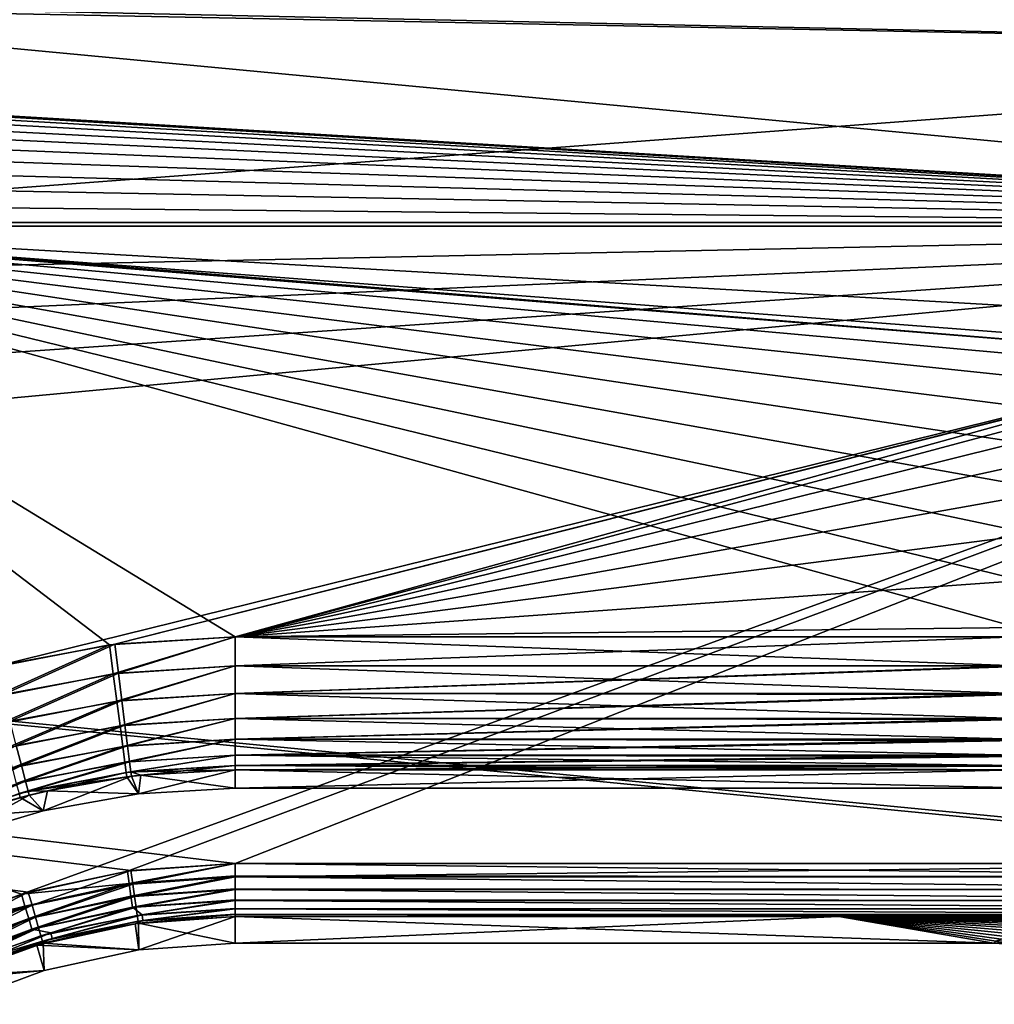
# Model space of a CAD drawing. Header units: metres. Extents: x -109 to 109, y -63 to 140.
# Tile 389 of 480: x 36 to 58, y 19 to 40. Entities that reach past the tile are written whole.
import ezdxf

# ---------------------------------------------------------------- set-up
doc = ezdxf.new("R2010")
doc.units = ezdxf.units.M
doc.layers.add('solid_502308_SW0001', color=7, linetype='CONTINUOUS')

msp = doc.modelspace()

# ---------------------------------------------------------------- linework, layer by layer
at = {"layer": 'solid_502308_SW0001'}
for points in [[(-76.5, 35.943851, 18.161783), (76.5, 35.943851, 18.161783), (76.5, 43.676754, 18.243267)], [(-76.5, 43.676754, 18.243267), (-76.5, 35.943851, 18.161783), (76.5, 43.676754, 18.243267)], [(76.5, 43.676754, -18.243267), (0.847182, 40.465767, -18.237873), (0.000027, 40.500008, -18.238144)], [(0.847182, 40.465767, -18.237873), (76.5, 43.676754, -18.243267), (76.5, 35.943851, -18.161783)], [(24.227478, 40.842255, -14.840524), (76.5, 39.814106, -14.831658), (76.5, 43.597656, -14.843587)], [(24.708918, 40.928703, 14.841078), (66.580925, 43.597656, 14.843587), (76.5, 39.814106, 14.831658)], [(24.708918, 40.928703, 14.841078), (76.5, 39.814106, 14.831658), (76.5, 36.031166, 14.762904)], [(24.708918, 40.928703, 14.841078), (76.5, 36.031166, 14.762904), (26.474442, 36.031166, 14.762904)], [(24.227478, 40.842255, -14.840524), (25.965277, 36.031166, -14.762904), (76.5, 39.814106, -14.831658)], [(1.689092, 40.363239, -18.237036), (0.847182, 40.465767, -18.237873), (76.5, 35.943851, -18.161783)], [(2.519353, 40.193275, -18.235558), (1.689092, 40.363239, -18.237036), (76.5, 35.943851, -18.161783)], [(3.333797, 39.956669, -18.233309), (2.519353, 40.193275, -18.235558), (76.5, 35.943851, -18.161783)], [(4.125938, 39.655399, -18.230129), (3.333797, 39.956669, -18.233309), (76.5, 35.943851, -18.161783)], [(25.965277, 36.031166, -14.762904), (76.5, 36.031166, -14.762904), (76.5, 39.814106, -14.831658)], [(4.891425, 39.291031, -18.225809), (4.125938, 39.655399, -18.230129), (76.5, 35.943851, -18.161783)], [(5.625026, 38.86618, -18.220116), (4.891425, 39.291031, -18.225809), (76.5, 35.943851, -18.161783)], [(6.321627, 38.383705, -18.212791), (5.625026, 38.86618, -18.220116), (76.5, 35.943851, -18.161783)], [(6.977491, 37.846313, -18.20356), (6.321627, 38.383705, -18.212791), (76.5, 35.943851, -18.161783)], [(7.587344, 37.25824, -18.192162), (6.977491, 37.846313, -18.20356), (76.5, 35.943851, -18.161783)], [(8.148161, 36.622498, -18.178314), (7.587344, 37.25824, -18.192162), (76.5, 35.943851, -18.161783)], [(8.148161, 36.622498, -18.178314), (76.5, 35.943851, -18.161783), (8.65567, 35.943851, -18.161783)], [(69.468643, 21.833605, 17.799309), (76.5, 35.943851, 18.161783), (-76.5, 35.943851, 18.161783)], [(67.435486, 21.949877, 17.802296), (69.468643, 21.833605, 17.799309), (-76.5, 35.943851, 18.161783)], [(40.900002, 21.949877, 17.802296), (67.435486, 21.949877, 17.802296), (-76.5, 35.943851, 18.161783)], [(38.606739, 21.79129, 17.798223), (40.900002, 21.949877, 17.802296), (-76.5, 35.943851, 18.161783)], [(36.353371, 21.317671, 17.786057), (38.606739, 21.79129, 17.798223), (-76.5, 35.943851, 18.161783)], [(34.18816, 20.53858, 17.766043), (36.353371, 21.317671, 17.786057), (-76.5, 35.943851, 18.161783)], [(9.470439, 34.534348, -18.125574), (8.65567, 35.943851, -18.161783), (76.5, 35.943851, -18.161783)], [(10.057412, 33.016289, -18.086578), (9.470439, 34.534348, -18.125574), (76.5, 35.943851, -18.161783)], [(10.402818, 31.42528, -18.045708), (10.057412, 33.016289, -18.086578), (76.5, 35.943851, -18.161783)], [(10.498093, 29.799944, -18.003954), (10.402818, 31.42528, -18.045708), (76.5, 35.943851, -18.161783)], [(10.498093, 29.799944, -18.003954), (76.5, 35.943851, -18.161783), (36.203686, 21.274466, -17.784946)], [(25.965277, 36.031166, -14.762904), (76.5, 33.132992, -14.688454), (76.5, 36.031166, -14.762904)], [(25.965277, 36.031166, -14.762904), (64.086311, 33.132992, -14.688454), (76.5, 33.132992, -14.688454)], [(25.965277, 36.031166, -14.762904), (38.139091, 26.750935, -14.524508), (40.900002, 26.927425, -14.529041)], [(25.965277, 36.031166, -14.762904), (40.900002, 26.927425, -14.529041), (58.095352, 27.131264, -14.534278)], [(25.965277, 36.031166, -14.762904), (35.420406, 26.223654, -14.510962), (38.139091, 26.750935, -14.524508)], [(25.965277, 36.031166, -14.762904), (58.095352, 27.131264, -14.534278), (58.184044, 28.16522, -14.560839)], [(25.965277, 36.031166, -14.762904), (58.184044, 28.16522, -14.560839), (58.452641, 29.177874, -14.586852)], [(25.965277, 36.031166, -14.762904), (58.452641, 29.177874, -14.586852), (58.894405, 30.130213, -14.611317)], [(25.965277, 36.031166, -14.762904), (58.894405, 30.130213, -14.611317), (59.49482, 30.990065, -14.633405)], [(25.965277, 36.031166, -14.762904), (59.49482, 30.990065, -14.633405), (60.235943, 31.731922, -14.652462)], [(25.965277, 36.031166, -14.762904), (60.235943, 31.731922, -14.652462), (61.094479, 32.332664, -14.667894)], [(25.965277, 36.031166, -14.762904), (61.094479, 32.332664, -14.667894), (62.04488, 32.774639, -14.679249)], [(25.965277, 36.031166, -14.762904), (62.04488, 32.774639, -14.679249), (63.055092, 33.043591, -14.686157)], [(25.965277, 36.031166, -14.762904), (63.055092, 33.043591, -14.686157), (64.086311, 33.132992, -14.688454)], [(26.474442, 36.031166, 14.762904), (76.5, 36.031166, 14.762904), (63.055092, 33.043591, 14.686157)], [(26.474442, 36.031166, 14.762904), (63.055092, 33.043591, 14.686157), (35.650013, 26.282286, 14.512468)], [(38.53109, 21.780638, -17.797949), (36.203686, 21.274466, -17.784946), (76.5, 35.943851, -18.161783)], [(40.900002, 21.949877, -17.802296), (38.53109, 21.780638, -17.797949), (76.5, 35.943851, -18.161783)], [(67.435486, 21.949877, -17.802296), (40.900002, 21.949877, -17.802296), (76.5, 35.943851, -18.161783)], [(35.650013, 26.282286, 14.512468), (63.055092, 33.043591, 14.686157), (38.256649, 26.765697, 14.524887)], [(38.256649, 26.765697, 14.524887), (63.055092, 33.043591, 14.686157), (62.04488, 32.774639, 14.679249)], [(38.256649, 26.765697, 14.524887), (62.04488, 32.774639, 14.679249), (40.900002, 26.927425, 14.529041)], [(61.094479, 32.332664, 14.667894), (40.900002, 26.927425, 14.529041), (62.04488, 32.774639, 14.679249)], [(60.235943, 31.731922, 14.652462), (40.900002, 26.927425, 14.529041), (61.094479, 32.332664, 14.667894)], [(59.49482, 30.990065, 14.633405), (40.900002, 26.927425, 14.529041), (60.235943, 31.731922, 14.652462)], [(58.894405, 30.130213, 14.611317), (40.900002, 26.927425, 14.529041), (59.49482, 30.990065, 14.633405)], [(58.452641, 29.177874, 14.586852), (40.900002, 26.927425, 14.529041), (58.894405, 30.130213, 14.611317)], [(10.498093, 29.799944, -18.003954), (36.203686, 21.274466, -17.784946), (33.974335, 20.442665, -17.763578)], [(58.184044, 28.16522, 14.560839), (40.900002, 26.927425, 14.529041), (58.452641, 29.177874, 14.586852)], [(58.184044, 28.16522, 14.560839), (58.095352, 27.131264, 14.534278), (40.900002, 26.927425, 14.529041)], [(58.095352, 27.131264, 14.534278), (58.095535, 26.927425, 14.529041), (40.900002, 26.927425, 14.529041)], [(58.095352, 27.131264, -14.534278), (40.900002, 26.927425, -14.529041), (58.095535, 26.927425, -14.529041)], [(38.139091, 26.750935, -14.524508), (38.221016, 26.115871, -14.438602), (40.900002, 26.927425, -14.529041)], [(38.221016, 26.115871, -14.438602), (40.900002, 26.287201, -14.443025), (40.900002, 26.927425, -14.529041)], [(38.335083, 26.130198, 14.438971), (38.256649, 26.765697, 14.524887), (40.900002, 26.927425, 14.529041)], [(38.335083, 26.130198, 14.438971), (40.900002, 26.927425, 14.529041), (40.900002, 26.287201, 14.443025)], [(58.095535, 26.287201, 14.443025), (40.900002, 26.927425, 14.529041), (58.095535, 26.927425, 14.529041)], [(58.095535, 26.287201, 14.443025), (40.900002, 26.287201, 14.443025), (40.900002, 26.927425, 14.529041)], [(58.095535, 26.927425, -14.529041), (40.900002, 26.927425, -14.529041), (40.900002, 26.287201, -14.443025)], [(58.095535, 26.287201, -14.443025), (58.095535, 26.927425, -14.529041), (40.900002, 26.287201, -14.443025)], [(35.582825, 25.603966, -14.425394), (38.139091, 26.750935, -14.524508), (35.420406, 26.223654, -14.510962)], [(35.582825, 25.603966, -14.425394), (38.221016, 26.115871, -14.438602), (38.139091, 26.750935, -14.524508)], [(35.805622, 25.660881, 14.426861), (35.650013, 26.282286, 14.512468), (38.256649, 26.765697, 14.524887)], [(35.805622, 25.660881, 14.426861), (38.256649, 26.765697, 14.524887), (38.335083, 26.130198, 14.438971)], [(38.221016, 26.115871, -14.438602), (38.299026, 25.513815, -14.217594), (40.900002, 26.287201, -14.443025)], [(38.299026, 25.513815, -14.217594), (40.900002, 25.680233, -14.221946), (40.900002, 26.287201, -14.443025)], [(38.409771, 25.527731, 14.217957), (38.335083, 26.130198, 14.438971), (40.900002, 26.287201, 14.443025)], [(38.409771, 25.527731, 14.217957), (40.900002, 26.287201, 14.443025), (40.900002, 25.680233, 14.221946)], [(58.095535, 25.680233, 14.221946), (40.900002, 25.680233, 14.221946), (40.900002, 26.287201, 14.443025)], [(58.095535, 26.279707, 14.441169), (58.095535, 25.680233, 14.221946), (40.900002, 26.287201, 14.443025)], [(58.095535, 26.287201, 14.443025), (58.095535, 26.279707, 14.441169), (40.900002, 26.287201, 14.443025)], [(58.095535, 26.287201, -14.443025), (40.900002, 26.287201, -14.443025), (40.900002, 25.680233, -14.221946)], [(58.095535, 26.276514, -14.440372), (58.095535, 26.287201, -14.443025), (40.900002, 25.680233, -14.221946)], [(58.095535, 25.680233, -14.221946), (58.095535, 26.276514, -14.440372), (40.900002, 25.680233, -14.221946)], [(35.582825, 25.603966, -14.425394), (35.737709, 25.016596, -14.204597), (38.221016, 26.115871, -14.438602)], [(35.737709, 25.016596, -14.204597), (38.299026, 25.513815, -14.217594), (38.221016, 26.115871, -14.438602)], [(35.954006, 25.071877, 14.20604), (35.805622, 25.660881, 14.426861), (38.335083, 26.130198, 14.438971)], [(35.954006, 25.071877, 14.20604), (38.335083, 26.130198, 14.438971), (38.409771, 25.527731, 14.217957)], [(36.088284, 24.542627, 13.860252), (35.954006, 25.071877, 14.20604), (38.409771, 25.527731, 14.217957)], [(36.088284, 24.542627, 13.860252), (38.409771, 25.527731, 14.217957), (38.47736, 24.986252, 13.872093)], [(38.299026, 25.513815, -14.217594), (38.369621, 24.972708, -13.871733), (40.900002, 25.680233, -14.221946)], [(38.369621, 24.972708, -13.871733), (40.900002, 25.134663, -13.876057), (40.900002, 25.680233, -14.221946)], [(38.47736, 24.986252, 13.872093), (38.409771, 25.527731, 14.217957), (40.900002, 25.680233, 14.221946)], [(38.47736, 24.986252, 13.872093), (40.900002, 25.680233, 14.221946), (40.900002, 25.134663, 13.876057)], [(58.095535, 25.134663, 13.876057), (40.900002, 25.134663, 13.876057), (40.900002, 25.680233, 14.221946)], [(58.095535, 25.662861, 14.21333), (58.095535, 25.134663, 13.876057), (40.900002, 25.680233, 14.221946)], [(58.095535, 25.680233, 14.221946), (58.095535, 25.662861, 14.21333), (40.900002, 25.680233, 14.221946)], [(58.095535, 25.680233, -14.221946), (40.900002, 25.680233, -14.221946), (40.900002, 25.134663, -13.876057)], [(58.095535, 25.659918, -14.211857), (58.095535, 25.680233, -14.221946), (40.900002, 25.134663, -13.876057)], [(58.095535, 25.134663, -13.876057), (58.095535, 25.659918, -14.211857), (40.900002, 25.134663, -13.876057)], [(35.737709, 25.016596, -14.204597), (35.877861, 24.488829, -13.858818), (38.299026, 25.513815, -14.217594)], [(35.877861, 24.488829, -13.858818), (38.369621, 24.972708, -13.871733), (38.299026, 25.513815, -14.217594)], [(38.369621, 24.972708, -13.871733), (38.429531, 24.517647, -13.417057), (40.900002, 25.134663, -13.876057)], [(38.429531, 24.517647, -13.417057), (40.900002, 24.675787, -13.421393), (40.900002, 25.134663, -13.876057)], [(38.534718, 24.530869, 13.417419), (38.47736, 24.986252, 13.872093), (40.900002, 25.134663, 13.876057)], [(38.534718, 24.530869, 13.417419), (40.900002, 25.134663, 13.876057), (40.900002, 24.675787, 13.421393)], [(58.095535, 24.675787, 13.421393), (40.900002, 24.675787, 13.421393), (40.900002, 25.134663, 13.876057)], [(58.095535, 25.110474, 13.856571), (58.095535, 24.675787, 13.421393), (40.900002, 25.134663, 13.876057)], [(58.095535, 25.134663, 13.876057), (58.095535, 25.110474, 13.856571), (40.900002, 25.134663, 13.876057)], [(58.095535, 25.134663, -13.876057), (40.900002, 25.134663, -13.876057), (40.900002, 24.675787, -13.421393)], [(58.095535, 25.107922, -13.854492), (58.095535, 25.134663, -13.876057), (40.900002, 24.675787, -13.421393)], [(58.095535, 24.675787, -13.421393), (58.095535, 25.107922, -13.854492), (40.900002, 24.675787, -13.421393)], [(35.877861, 24.488829, -13.858818), (35.996784, 24.045162, -13.404106), (38.369621, 24.972708, -13.871733)], [(35.996784, 24.045162, -13.404106), (38.429531, 24.517647, -13.417057), (38.369621, 24.972708, -13.871733)], [(36.202221, 24.097692, 13.405545), (36.088284, 24.542627, 13.860252), (38.47736, 24.986252, 13.872093)], [(36.202221, 24.097692, 13.405545), (38.47736, 24.986252, 13.872093), (38.534718, 24.530869, 13.417419)], [(38.429531, 24.517647, -13.417057), (38.475975, 24.169733, -12.874656), (40.900002, 24.675787, -13.421393)], [(38.475975, 24.169733, -12.874656), (40.900002, 24.324881, -12.879037), (40.900002, 24.675787, -13.421393)], [(38.579185, 24.182705, 12.875021), (38.534718, 24.530869, 13.417419), (40.900002, 24.675787, 13.421393)], [(38.579185, 24.182705, 12.875021), (40.900002, 24.675787, 13.421393), (40.900002, 24.324881, 12.879037)], [(58.095535, 24.324881, 12.879037), (40.900002, 24.324881, 12.879037), (40.900002, 24.675787, 13.421393)], [(58.095535, 24.649084, 13.388033), (58.095535, 24.324881, 12.879037), (40.900002, 24.675787, 13.421393)], [(58.095535, 24.675787, 13.421393), (58.095535, 24.649084, 13.388033), (40.900002, 24.675787, 13.421393)], [(58.095535, 24.675787, -13.421393), (40.900002, 24.675787, -13.421393), (40.900002, 24.324881, -12.879037)], [(58.095535, 24.647047, -13.385448), (58.095535, 24.675787, -13.421393), (40.900002, 24.324881, -12.879037)], [(36.202221, 24.097692, 13.405545), (33.940643, 23.382914, 13.385952), (36.088284, 24.542627, 13.860252)], [(35.996784, 24.045162, -13.404106), (36.088951, 23.70619, -12.861568), (38.429531, 24.517647, -13.417057)], [(36.088951, 23.70619, -12.861568), (38.475975, 24.169733, -12.874656), (38.429531, 24.517647, -13.417057)], [(36.290531, 23.757727, 12.863023), (36.202221, 24.097692, 13.405545), (38.534718, 24.530869, 13.417419)], [(36.290531, 23.757727, 12.863023), (38.534718, 24.530869, 13.417419), (38.579185, 24.182705, 12.875021)], [(58.095535, 24.324881, -12.879037), (58.095535, 24.647047, -13.385448), (40.900002, 24.324881, -12.879037)], [(38.475975, 24.169733, -12.874656), (38.506805, 23.945103, -12.269683), (40.900002, 24.324881, -12.879037)], [(38.506805, 23.945103, -12.269683), (40.900002, 24.098213, -12.274133), (40.900002, 24.324881, -12.879037)], [(38.608704, 23.957907, 12.270055), (38.579185, 24.182705, 12.875021), (40.900002, 24.324881, 12.879037)], [(38.608704, 23.957907, 12.270055), (40.900002, 24.324881, 12.879037), (40.900002, 24.098213, 12.274133)], [(58.095535, 24.098213, 12.274133), (40.900002, 24.098213, 12.274133), (40.900002, 24.324881, 12.879037)], [(58.095535, 24.300859, 12.830226), (58.095535, 24.098213, 12.274133), (40.900002, 24.324881, 12.879037)], [(58.095535, 24.324881, 12.879037), (58.095535, 24.300859, 12.830226), (40.900002, 24.324881, 12.879037)], [(58.095535, 24.324881, -12.879037), (40.900002, 24.324881, -12.879037), (40.900002, 24.098213, -12.274133)], [(58.095535, 24.299435, -12.827259), (58.095535, 24.324881, -12.879037), (40.900002, 24.098213, -12.274133)], [(58.095535, 24.098213, -12.274133), (58.095535, 24.299435, -12.827259), (40.900002, 24.098213, -12.274133)], [(36.202221, 24.097692, 13.405545), (34.071434, 23.056469, 12.843224), (33.940643, 23.382914, 13.385952)], [(36.290531, 23.757727, 12.863023), (34.071434, 23.056469, 12.843224), (36.202221, 24.097692, 13.405545)], [(36.088951, 23.70619, -12.861568), (36.150089, 23.487646, -12.256387), (38.475975, 24.169733, -12.874656)], [(36.150089, 23.487646, -12.256387), (38.506805, 23.945103, -12.269683), (38.475975, 24.169733, -12.874656)], [(36.34911, 23.538507, 12.257864), (36.290531, 23.757727, 12.863023), (38.579185, 24.182705, 12.875021)], [(36.34911, 23.538507, 12.257864), (38.579185, 24.182705, 12.875021), (38.608704, 23.957907, 12.270055)], [(38.506805, 23.945103, -12.269683), (38.520687, 23.8542, -11.630196), (40.900002, 24.098213, -12.274133)], [(40.900002, 24.098213, -12.274133), (38.520687, 23.8542, -11.630196), (38.826488, 23.890898, -11.631289)], [(38.608704, 23.957907, 12.270055), (40.900002, 24.098213, 12.274133), (40.900002, 24.006294, 11.634729)], [(40.900002, 24.098213, -12.274133), (38.826488, 23.890898, -11.631289), (40.900002, 24.006294, -11.634729)], [(40.900002, 24.098213, 12.274133), (58.095535, 24.006294, 11.634729), (40.900002, 24.006294, 11.634729)], [(58.095535, 24.082531, 12.20995), (58.095535, 24.006294, 11.634729), (40.900002, 24.098213, 12.274133)], [(58.095535, 24.098213, 12.274133), (58.095535, 24.082531, 12.20995), (40.900002, 24.098213, 12.274133)], [(58.095535, 24.098213, -12.274133), (40.900002, 24.098213, -12.274133), (40.900002, 24.006294, -11.634729)], [(58.095535, 24.081787, -12.206745), (58.095535, 24.098213, -12.274133), (40.900002, 24.006294, -11.634729)], [(58.095535, 24.081787, -12.206745), (40.900002, 24.006294, -11.634729), (58.095535, 24.006294, -11.634729)], [(36.150089, 23.487646, -12.256387), (36.177361, 23.399681, -11.616651), (38.506805, 23.945103, -12.269683)], [(38.506805, 23.945103, -12.269683), (36.177361, 23.399681, -11.616651), (36.776463, 23.545654, -11.621)], [(36.34911, 23.538507, 12.257864), (38.608704, 23.957907, 12.270055), (38.621983, 23.866922, 11.630574)], [(36.34911, 23.538507, 12.257864), (38.621983, 23.866922, 11.630574), (36.776485, 23.54566, 11.621001)], [(38.621983, 23.866922, 11.630574), (38.774734, 23.476171), (36.678234, 23.106367)], [(36.776485, 23.54566, 11.621001), (38.621983, 23.866922, 11.630574), (36.678234, 23.106367)], [(38.506805, 23.945103, -12.269683), (36.776463, 23.545654, -11.621), (38.520687, 23.8542, -11.630196)], [(38.520687, 23.8542, -11.630196), (36.776463, 23.545654, -11.621), (38.774734, 23.476171)], [(38.826488, 23.890898, -11.631289), (38.520687, 23.8542, -11.630196), (38.774734, 23.476171)], [(38.608704, 23.957907, 12.270055), (40.900002, 24.006294, 11.634729), (38.826534, 23.890903, 11.631289)], [(38.608704, 23.957907, 12.270055), (38.826534, 23.890903, 11.631289), (38.621983, 23.866922, 11.630574)], [(38.621983, 23.866922, 11.630574), (38.826534, 23.890903, 11.631289), (38.774734, 23.476171)], [(38.774734, 23.476171), (40.900002, 24.006294, 11.634729), (40.900002, 23.6)], [(38.826534, 23.890903, 11.631289), (40.900002, 24.006294, 11.634729), (38.774734, 23.476171)], [(38.826488, 23.890898, -11.631289), (38.774734, 23.476171), (40.900002, 23.6)], [(40.900002, 24.006294, -11.634729), (38.826488, 23.890898, -11.631289), (40.900002, 23.6)], [(40.900002, 23.6), (58.095535, 24.006294, 11.634729), (58.501827, 23.6)], [(40.900002, 24.006294, -11.634729), (40.900002, 23.6), (58.501827, 23.6)], [(58.095535, 24.006294, -11.634729), (40.900002, 24.006294, -11.634729), (58.501827, 23.6)], [(40.900002, 23.6), (40.900002, 24.006294, 11.634729), (58.095535, 24.006294, 11.634729)], [(36.290531, 23.757727, 12.863023), (34.158112, 22.846439, 12.237748), (34.071434, 23.056469, 12.843224)], [(36.34911, 23.538507, 12.257864), (34.158112, 22.846439, 12.237748), (36.290531, 23.757727, 12.863023)], [(36.34911, 23.538507, 12.257864), (36.37524, 23.450216, 11.618157), (34.158112, 22.846439, 12.237748)], [(34.158112, 22.846439, 12.237748), (36.37524, 23.450216, 11.618157), (34.777515, 22.974854, 11.60399)], [(36.37524, 23.450216, 11.618157), (36.678234, 23.106367), (34.63887, 22.495588)], [(34.777515, 22.974854, 11.60399), (36.37524, 23.450216, 11.618157), (34.63887, 22.495588)], [(36.150089, 23.487646, -12.256387), (34.777458, 22.974834, -11.603989), (36.177361, 23.399681, -11.616651)], [(36.177361, 23.399681, -11.616651), (34.777458, 22.974834, -11.603989), (36.678234, 23.106367)], [(36.776463, 23.545654, -11.621), (36.177361, 23.399681, -11.616651), (36.678234, 23.106367)], [(36.34911, 23.538507, 12.257864), (36.776485, 23.54566, 11.621001), (36.37524, 23.450216, 11.618157)], [(36.37524, 23.450216, 11.618157), (36.776485, 23.54566, 11.621001), (36.678234, 23.106367)], [(36.776463, 23.545654, -11.621), (36.678234, 23.106367), (38.774734, 23.476171)], [(34.777458, 22.974834, -11.603989), (34.63887, 22.495588), (36.678234, 23.106367)], [(38.566441, 21.509609, -17.759226), (38.53109, 21.780638, -17.797949), (40.900002, 21.949877, -17.802296)], [(38.566441, 21.509609, -17.759226), (40.900002, 21.949877, -17.802296), (40.900002, 21.676865, -17.763592)], [(38.647961, 21.496355, 17.75281), (40.900002, 21.949877, 17.802296), (38.606739, 21.79129, 17.798223)], [(40.900002, 21.652077, 17.756821), (40.900002, 21.949877, 17.802296), (38.647961, 21.496355, 17.75281)], [(40.900002, 21.652077, 17.756821), (67.435486, 21.949877, 17.802296), (40.900002, 21.949877, 17.802296)], [(67.435486, 21.652098, 17.756826), (67.435486, 21.949877, 17.802296), (40.900002, 21.652077, 17.756821)], [(67.435486, 21.652088, -17.756824), (40.900002, 21.949877, -17.802296), (67.435486, 21.949877, -17.802296)], [(40.900002, 21.676865, -17.763592), (40.900002, 21.949877, -17.802296), (67.435486, 21.652088, -17.756824)], [(38.566441, 21.509609, -17.759226), (36.203686, 21.274466, -17.784946), (38.53109, 21.780638, -17.797949)], [(36.434879, 21.031057, 17.740824), (38.606739, 21.79129, 17.798223), (36.353371, 21.317671, 17.786057)], [(38.647961, 21.496355, 17.75281), (38.606739, 21.79129, 17.798223), (36.434879, 21.031057, 17.740824)], [(38.60733, 21.228258, -17.644321), (38.566441, 21.509609, -17.759226), (40.900002, 21.676865, -17.763592)], [(38.60733, 21.228258, -17.644321), (40.900002, 21.676865, -17.763592), (40.900002, 21.652082, -17.756823)], [(38.60733, 21.228258, -17.644321), (40.900002, 21.652082, -17.756823), (40.900002, 21.392561, -17.648685)], [(40.900002, 21.652077, 17.756821), (38.647961, 21.496355, 17.75281), (38.686512, 21.221899, 17.634634)], [(40.900002, 21.374992, 17.638611), (40.900002, 21.652077, 17.756821), (38.686512, 21.221899, 17.634634)], [(40.900002, 21.652082, -17.756823), (40.900002, 21.676865, -17.763592), (67.435486, 21.652088, -17.756824)], [(67.435486, 21.375015, 17.638624), (67.435486, 21.652098, 17.756826), (40.900002, 21.652077, 17.756821)], [(40.900002, 21.652082, -17.756823), (67.435486, 21.652088, -17.756824), (67.435486, 21.375006, -17.638618)], [(40.900002, 21.392561, -17.648685), (40.900002, 21.652082, -17.756823), (67.435486, 21.375006, -17.638618)], [(67.435486, 21.375015, 17.638624), (40.900002, 21.652077, 17.756821), (40.900002, 21.374992, 17.638611)], [(38.566441, 21.509609, -17.759226), (36.280434, 21.011181, -17.746206), (36.203686, 21.274466, -17.784946)], [(36.361362, 20.738636, -17.631304), (36.280434, 21.011181, -17.746206), (38.566441, 21.509609, -17.759226)], [(38.60733, 21.228258, -17.644321), (36.361362, 20.738636, -17.631304), (38.566441, 21.509609, -17.759226)], [(38.647961, 21.496355, 17.75281), (36.434879, 21.031057, 17.740824), (36.511341, 20.764456, 17.622746)], [(38.686512, 21.221899, 17.634634), (38.647961, 21.496355, 17.75281), (36.511341, 20.764456, 17.622746)], [(36.280434, 21.011181, -17.746206), (33.974335, 20.442665, -17.763578), (36.203686, 21.274466, -17.784946)], [(34.308723, 20.265717, 17.721111), (36.353371, 21.317671, 17.786057), (34.18816, 20.53858, 17.766043)], [(36.434879, 21.031057, 17.740824), (36.353371, 21.317671, 17.786057), (34.308723, 20.265717, 17.721111)], [(36.431938, 20.503077, -17.448101), (36.361362, 20.738636, -17.631304), (38.60733, 21.228258, -17.644321)], [(38.643002, 20.984957, -17.461113), (36.431938, 20.503077, -17.448101), (38.60733, 21.228258, -17.644321)], [(38.686512, 21.221899, 17.634634), (36.511341, 20.764456, 17.622746), (36.577831, 20.53471, 17.439278)], [(38.720036, 20.985283, 17.451149), (38.686512, 21.221899, 17.634634), (36.577831, 20.53471, 17.439278)], [(38.643002, 20.984957, -17.461113), (38.60733, 21.228258, -17.644321), (40.900002, 21.392561, -17.648685)], [(38.643002, 20.984957, -17.461113), (40.900002, 21.392561, -17.648685), (40.900002, 21.374998, -17.638615)], [(38.643002, 20.984957, -17.461113), (40.900002, 21.374998, -17.638615), (40.900002, 21.146662, -17.465475)], [(40.900002, 21.374992, 17.638611), (38.686512, 21.221899, 17.634634), (38.720036, 20.985283, 17.451149)], [(40.900002, 21.13608, 17.455116), (40.900002, 21.374992, 17.638611), (38.720036, 20.985283, 17.451149)], [(40.900002, 21.374998, -17.638615), (40.900002, 21.392561, -17.648685), (67.435486, 21.375006, -17.638618)], [(67.435486, 21.136099, 17.455135), (67.435486, 21.375015, 17.638624), (40.900002, 21.374992, 17.638611)], [(40.900002, 21.374998, -17.638615), (67.435486, 21.375006, -17.638618), (67.435486, 21.136091, -17.455128)], [(40.900002, 21.146662, -17.465475), (40.900002, 21.374998, -17.638615), (67.435486, 21.136091, -17.455128)], [(67.435486, 21.136099, 17.455135), (40.900002, 21.374992, 17.638611), (40.900002, 21.13608, 17.455116)], [(36.280434, 21.011181, -17.746206), (34.08865, 20.191692, -17.7248), (33.974335, 20.442665, -17.763578)], [(34.207924, 19.933613, -17.609901), (34.08865, 20.191692, -17.7248), (36.280434, 21.011181, -17.746206)], [(36.361362, 20.738636, -17.631304), (34.207924, 19.933613, -17.609901), (36.280434, 21.011181, -17.746206)], [(36.434879, 21.031057, 17.740824), (34.308723, 20.265717, 17.721111), (34.421783, 20.011795, 17.603062)], [(36.511341, 20.764456, 17.622746), (36.434879, 21.031057, 17.740824), (34.421783, 20.011795, 17.603062)], [(36.846447, 20.420792, -17.211315), (36.431938, 20.503077, -17.448101), (38.643002, 20.984957, -17.461113)], [(38.720036, 20.985283, 17.451149), (36.577831, 20.53471, 17.439278), (36.630146, 20.356314, 17.201994)], [(38.746426, 20.801426, 17.213921), (38.720036, 20.985283, 17.451149), (36.630146, 20.356314, 17.201994)], [(38.855751, 20.821054, -17.222261), (36.846447, 20.420792, -17.211315), (38.643002, 20.984957, -17.461113)], [(38.855751, 20.821054, -17.222261), (38.643002, 20.984957, -17.461113), (40.900002, 21.146662, -17.465475)], [(40.900002, 21.13608, 17.455116), (38.720036, 20.985283, 17.451149), (38.746426, 20.801426, 17.213921)], [(40.900002, 20.950396, 17.217907), (40.900002, 21.13608, 17.455116), (38.746426, 20.801426, 17.213921)], [(38.855751, 20.821054, -17.222261), (40.900002, 21.146662, -17.465475), (40.900002, 21.136086, -17.455122)], [(38.855751, 20.821054, -17.222261), (40.900002, 21.136086, -17.455122), (40.900002, 20.955227, -17.225925)], [(40.900002, 21.136086, -17.455122), (40.900002, 21.146662, -17.465475), (67.435486, 21.136091, -17.455128)], [(67.435486, 20.950407, 17.217922), (67.435486, 21.136099, 17.455135), (40.900002, 21.13608, 17.455116)], [(40.900002, 21.136086, -17.455122), (67.435486, 21.136091, -17.455128), (67.435486, 20.950403, -17.217916)], [(40.900002, 20.955227, -17.225925), (40.900002, 21.136086, -17.455122), (67.435486, 20.950403, -17.217916)], [(67.435486, 20.950407, 17.217922), (40.900002, 21.13608, 17.455116), (40.900002, 20.950396, 17.217907)], [(36.511341, 20.764456, 17.622746), (34.421783, 20.011795, 17.603062), (34.52005, 19.793179, 17.419359)], [(36.577831, 20.53471, 17.439278), (36.511341, 20.764456, 17.622746), (34.52005, 19.793179, 17.419359)], [(38.746426, 20.801426, 17.213921), (36.630146, 20.356314, 17.201994), (36.664993, 20.240526, 16.925873)], [(38.764011, 20.681915, 16.937904), (38.746426, 20.801426, 17.213921), (36.664993, 20.240526, 16.925873)], [(36.880474, 20.301044, -16.931074), (36.846447, 20.420792, -17.211315), (38.855751, 20.821054, -17.222261)], [(38.872936, 20.697767, -16.942015), (36.880474, 20.301044, -16.931074), (38.855751, 20.821054, -17.222261)], [(40.900002, 20.830753, -16.945679), (40.900002, 20.781424, -16.644571), (38.698086, 20.623882, -16.640211)], [(38.872936, 20.697767, -16.942015), (40.900002, 20.830753, -16.945679), (38.698086, 20.623882, -16.640211)], [(38.698086, 20.623882, -16.640211), (40.900002, 20.781424, -16.644571), (38.77914, 20.048471)], [(40.900002, 20.950396, 17.217907), (38.746426, 20.801426, 17.213921), (38.764011, 20.681915, 16.937904)], [(40.900002, 20.829641, 16.941927), (40.900002, 20.950396, 17.217907), (38.764011, 20.681915, 16.937904)], [(40.900002, 20.829641, 16.941927), (38.764011, 20.681915, 16.937904), (38.771721, 20.634293, 16.640497)], [(40.900002, 20.829641, 16.941927), (38.771721, 20.634293, 16.640497), (40.900002, 20.781424, 16.644571)], [(40.900002, 20.200182), (40.900002, 20.781424, 16.644571), (38.771721, 20.634293, 16.640497)], [(40.900002, 20.781424, -16.644571), (40.900002, 20.200182), (38.77914, 20.048471)], [(38.872936, 20.697767, -16.942015), (38.855751, 20.821054, -17.222261), (40.900002, 20.955227, -17.225925)], [(38.872936, 20.697767, -16.942015), (40.900002, 20.955227, -17.225925), (40.900002, 20.950399, -17.217913)], [(38.872936, 20.697767, -16.942015), (40.900002, 20.950399, -17.217913), (40.900002, 20.830753, -16.945679)], [(40.900002, 20.950399, -17.217913), (40.900002, 20.955227, -17.225925), (67.435486, 20.950403, -17.217916)], [(67.435486, 20.829645, 16.941936), (67.435486, 20.950407, 17.217922), (40.900002, 20.950396, 17.217907)], [(40.900002, 20.950399, -17.217913), (67.435486, 20.950403, -17.217916), (67.435486, 20.829643, -16.941935)], [(40.900002, 20.830753, -16.945679), (40.900002, 20.950399, -17.217913), (67.435486, 20.829643, -16.941935)], [(67.435486, 20.829645, 16.941936), (40.900002, 20.950396, 17.217907), (40.900002, 20.829641, 16.941927)], [(40.900002, 20.830753, -16.945679), (54.167774, 20.781424, -16.644571), (40.900002, 20.781424, -16.644571)], [(40.900002, 20.830753, -16.945679), (67.435555, 20.781424, -16.644571), (54.167774, 20.781424, -16.644571)], [(40.900002, 20.830753, -16.945679), (67.435486, 20.829643, -16.941935), (67.435555, 20.781424, -16.644571)], [(67.435486, 20.829645, 16.941936), (40.900002, 20.781424, 16.644571), (54.167774, 20.781424, 16.644571)], [(67.435486, 20.829645, 16.941936), (40.900002, 20.829641, 16.941927), (40.900002, 20.781424, 16.644571)], [(57.573811, 20.200182), (40.900002, 20.781424, 16.644571), (40.900002, 20.200182)], [(57.573811, 20.200182), (54.167774, 20.781424, 16.644571), (40.900002, 20.781424, 16.644571)], [(54.167774, 20.781424, -16.644571), (40.900002, 20.200182), (40.900002, 20.781424, -16.644571)], [(54.167774, 20.781424, -16.644571), (57.573811, 20.200182), (40.900002, 20.200182)], [(67.435486, 20.829645, 16.941936), (54.167774, 20.781424, 16.644571), (67.435555, 20.781424, 16.644571)], [(66.355057, 20.759193, 16.007988), (67.435555, 20.781424, 16.644571), (54.167774, 20.781424, 16.644571)], [(65.312531, 20.734337, 15.296155), (66.355057, 20.759193, 16.007988), (54.167774, 20.781424, 16.644571)], [(64.314743, 20.706961, 14.512198), (65.312531, 20.734337, 15.296155), (54.167774, 20.781424, 16.644571)], [(63.368523, 20.677204, 13.660128), (64.314743, 20.706961, 14.512198), (54.167774, 20.781424, 16.644571)], [(62.480209, 20.645237, 12.744663), (63.368523, 20.677204, 13.660128), (54.167774, 20.781424, 16.644571)], [(61.655514, 20.611248, 11.771339), (62.480209, 20.645237, 12.744663), (54.167774, 20.781424, 16.644571)], [(60.899166, 20.575445, 10.746086), (61.655514, 20.611248, 11.771339), (54.167774, 20.781424, 16.644571)], [(60.214622, 20.538004, 9.673903), (60.899166, 20.575445, 10.746086), (54.167774, 20.781424, 16.644571)], [(59.603783, 20.49905, 8.558461), (60.214622, 20.538004, 9.673903), (54.167774, 20.781424, 16.644571)], [(59.068642, 20.458714, 7.403348), (59.603783, 20.49905, 8.558461), (54.167774, 20.781424, 16.644571)], [(58.612049, 20.41717, 6.213672), (59.068642, 20.458714, 7.403348), (54.167774, 20.781424, 16.644571)], [(58.23661, 20.374655, 4.996224), (58.612049, 20.41717, 6.213672), (54.167774, 20.781424, 16.644571)], [(57.944382, 20.331429, 3.75837), (58.23661, 20.374655, 4.996224), (54.167774, 20.781424, 16.644571)], [(57.736561, 20.287754, 2.507736), (57.944382, 20.331429, 3.75837), (54.167774, 20.781424, 16.644571)], [(57.61327, 20.243916, 1.25235), (57.736561, 20.287754, 2.507736), (54.167774, 20.781424, 16.644571)], [(57.573811, 20.200182), (57.61327, 20.243916, 1.25235), (54.167774, 20.781424, 16.644571)], [(57.61327, 20.243916, -1.25235), (57.573811, 20.200182), (54.167774, 20.781424, -16.644571)], [(66.355057, 20.759193, -16.007988), (54.167774, 20.781424, -16.644571), (67.435555, 20.781424, -16.644571)], [(57.736561, 20.287754, -2.507737), (57.61327, 20.243916, -1.25235), (54.167774, 20.781424, -16.644571)], [(57.944382, 20.331429, -3.758371), (57.736561, 20.287754, -2.507737), (54.167774, 20.781424, -16.644571)], [(58.23661, 20.374655, -4.996224), (57.944382, 20.331429, -3.758371), (54.167774, 20.781424, -16.644571)], [(58.612049, 20.41717, -6.213673), (58.23661, 20.374655, -4.996224), (54.167774, 20.781424, -16.644571)], [(59.068642, 20.458714, -7.403349), (58.612049, 20.41717, -6.213673), (54.167774, 20.781424, -16.644571)], [(59.603783, 20.49905, -8.558462), (59.068642, 20.458714, -7.403349), (54.167774, 20.781424, -16.644571)], [(60.214622, 20.538004, -9.673903), (59.603783, 20.49905, -8.558462), (54.167774, 20.781424, -16.644571)], [(60.899166, 20.575445, -10.746087), (60.214622, 20.538004, -9.673903), (54.167774, 20.781424, -16.644571)], [(61.655514, 20.611248, -11.771339), (60.899166, 20.575445, -10.746087), (54.167774, 20.781424, -16.644571)], [(62.480209, 20.645237, -12.744664), (61.655514, 20.611248, -11.771339), (54.167774, 20.781424, -16.644571)], [(63.368523, 20.677204, -13.660129), (62.480209, 20.645237, -12.744664), (54.167774, 20.781424, -16.644571)], [(64.314751, 20.706961, -14.512199), (63.368523, 20.677204, -13.660129), (54.167774, 20.781424, -16.644571)], [(65.312531, 20.734337, -15.296156), (64.314751, 20.706961, -14.512199), (54.167774, 20.781424, -16.644571)], [(66.355057, 20.759193, -16.007988), (65.312531, 20.734337, -15.296156), (54.167774, 20.781424, -16.644571)], [(34.311901, 19.710768, -17.426704), (34.207924, 19.933613, -17.609901), (36.361362, 20.738636, -17.631304)], [(36.431938, 20.503077, -17.448101), (34.311901, 19.710768, -17.426704), (36.361362, 20.738636, -17.631304)], [(36.540966, 20.154446, -16.627218), (38.698086, 20.623882, -16.640211), (38.77914, 20.048471)], [(36.880474, 20.301044, -16.931074), (38.698086, 20.623882, -16.640211), (36.540966, 20.154446, -16.627218)], [(38.764011, 20.681915, 16.937904), (36.664993, 20.240526, 16.925873), (36.680153, 20.194624, 16.628332)], [(38.764011, 20.681915, 16.937904), (36.680153, 20.194624, 16.628332), (38.771721, 20.634293, 16.640497)], [(38.77914, 20.048471), (38.771721, 20.634293, 16.640497), (36.680153, 20.194624, 16.628332)], [(38.872936, 20.697767, -16.942015), (38.698086, 20.623882, -16.640211), (36.880474, 20.301044, -16.931074)], [(38.77914, 20.048471), (40.900002, 20.200182), (38.771721, 20.634293, 16.640497)], [(34.906422, 19.761225, -17.193281), (34.311901, 19.710768, -17.426704), (36.431938, 20.503077, -17.448101)], [(36.577831, 20.53471, 17.439278), (34.52005, 19.793179, 17.419359), (34.597301, 19.623711, 17.181633)], [(36.630146, 20.356314, 17.201994), (36.577831, 20.53471, 17.439278), (34.597301, 19.623711, 17.181633)], [(36.664993, 20.240526, 16.925873), (36.630146, 20.356314, 17.201994), (34.597301, 19.623711, 17.181633)], [(36.846447, 20.420792, -17.211315), (34.906422, 19.761225, -17.193281), (36.431938, 20.503077, -17.448101)], [(34.956627, 19.647289, -16.913048), (34.906422, 19.761225, -17.193281), (36.846447, 20.420792, -17.211315)], [(36.880474, 20.301044, -16.931074), (34.956627, 19.647289, -16.913048), (36.846447, 20.420792, -17.211315)], [(34.472591, 19.382652, -16.605858), (36.540966, 20.154446, -16.627218), (36.702221, 19.596647)], [(34.956627, 19.647289, -16.913048), (36.540966, 20.154446, -16.627218), (34.472591, 19.382652, -16.605858)], [(36.664993, 20.240526, 16.925873), (34.597301, 19.623711, 17.181633), (34.648643, 19.514133, 16.90494)], [(36.664993, 20.240526, 16.925873), (34.648643, 19.514133, 16.90494), (34.67075, 19.47151, 16.608318)], [(36.664993, 20.240526, 16.925873), (34.67075, 19.47151, 16.608318), (36.680153, 20.194624, 16.628332)], [(36.702221, 19.596647), (36.680153, 20.194624, 16.628332), (34.67075, 19.47151, 16.608318)], [(36.880474, 20.301044, -16.931074), (36.540966, 20.154446, -16.627218), (34.956627, 19.647289, -16.913048)], [(36.540966, 20.154446, -16.627218), (38.77914, 20.048471), (36.702221, 19.596647)], [(36.702221, 19.596647), (38.77914, 20.048471), (36.680153, 20.194624, 16.628332)], [(58.111988, 20.247845, 2.339082), (57.61327, 20.243916, 1.25235), (57.573811, 20.200182)], [(57.915691, 20.174616, 0), (58.111988, 20.247845, 2.339082), (57.573811, 20.200182)], [(57.915691, 20.174616, 0), (57.573811, 20.200182), (57.61327, 20.243916, -1.25235)], [(34.472591, 19.382652, -16.605858), (36.702221, 19.596647), (34.710548, 18.853825)], [(34.710548, 18.853825), (36.702221, 19.596647), (34.67075, 19.47151, 16.608318)]]:
    msp.add_3dface(points, dxfattribs=at)

doc.saveas('drawing.dxf')
